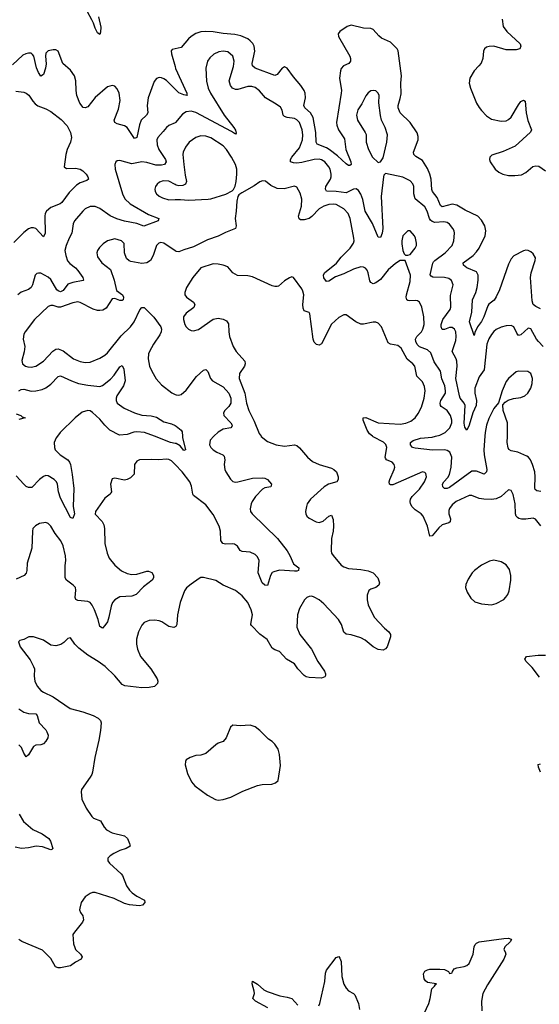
# Model space of a CAD drawing. Header units: inches. Extents: x 1649636 to 1815363, y 506543 to 641975.
# Tile 586 of 656: x 1758738 to 1762959, y 585383 to 593386. Entities that reach past the tile are written whole.
import ezdxf

# ---------------------------------------------------------------- set-up
doc = ezdxf.new("R2010")
doc.units = ezdxf.units.IN
doc.header["$MEASUREMENT"] = 0
for name, color, linetype in [('B7558', 7, 'Continuous'), ('B7559', 7, 'Continuous'), ('B7568', 7, 'Continuous'), ('B7569', 7, 'Continuous')]:
    doc.layers.add(name, color=color, linetype=linetype)

msp = doc.modelspace()

# ---------------------------------------------------------------- linework, layer by layer
at = {"layer": 'B7558', "color": 5}
for points, elevation in [([(1759043.6, 590000), (1759033.7, 589986.3), (1759018.7, 589950), (1759019.5, 589910), (1759027.2, 589890), (1759065.7, 589850), (1759128.7, 589808.7), (1759143.2, 589790), (1759151, 589770), (1759165.2, 589690), (1759177.1, 589577.1), (1759171, 589430), (1759181.7, 589370), (1759170, 589333.2), (1759150, 589340.7), (1759070, 589496.3), (1759052.9, 589550), (1759045, 589610), (1759037.5, 589630), (1759018.7, 589650), (1758970, 589679.3), (1758950, 589682.7), (1758930, 589674.5), (1758898, 589650), (1758835, 589585), (1758810, 589582.6), (1758790, 589592.8), (1758771.3, 589610), (1758710, 589678)], 540), ([(1760000, 589942.9), (1759964, 589950), (1759832.5, 590000)], 540), ([(1760000, 589769.7), (1759970, 589800.9), (1759950, 589810.7), (1759930, 589813.5), (1759868.9, 589808.9), (1759808, 589812), (1759710, 589808.3), (1759690, 589796.9), (1759671.7, 589770), (1759666.6, 589693.4), (1759637.8, 589662.2), (1759611.5, 589648.5), (1759590, 589644.7), (1759510, 589659.3), (1759490, 589654), (1759474.9, 589610), (1759482.4, 589550), (1759479.2, 589540.8), (1759473.4, 589530), (1759430, 589496.2), (1759353, 589390), (1759350, 589367.3), (1759406.5, 589306.5), (1759420.2, 589280.2), (1759426.9, 589250), (1759430.2, 589130), (1759447.2, 589050), (1759465, 589010), (1759510, 588951.5), (1759565.4, 588905.4), (1759610, 588885.2), (1759650, 588877.6), (1759690, 588880.7), (1759770, 588904.9), (1759784.4, 588904.4), (1759812.4, 588892.4), (1759824.9, 588870), (1759824.9, 588850), (1759814, 588830), (1759743.4, 588776.6), (1759684.8, 588715.2), (1759650, 588700.4), (1759550, 588694.8), (1759509.3, 588670.7), (1759492.1, 588647.9), (1759480.4, 588619.6), (1759462.3, 588530), (1759450, 588493.2), (1759430, 588461.2), (1759410, 588441.2), (1759390, 588455.3), (1759375.1, 588510), (1759344.5, 588590), (1759327.5, 588627.5), (1759310, 588649.7), (1759290, 588658.7), (1759210, 588665.1), (1759193.4, 588673.4), (1759187.8, 588690), (1759195.1, 588750), (1759191.1, 588770), (1759171.8, 588790), (1759117, 588830), (1759106, 588850), (1759106.9, 588950), (1759112.1, 588990), (1759108.5, 589028.5), (1759091, 589110), (1759072.4, 589150), (1759024.7, 589210), (1758990, 589269.3), (1758970, 589292), (1758950, 589299.5), (1758898, 589290), (1758866.9, 589273.1), (1758845.5, 589250), (1758840.4, 589230), (1758835.5, 589090), (1758799.7, 588970), (1758797, 588910), (1758791.6, 588888.5), (1758773, 588870), (1758710, 588837.6)], 560), ([(1760000, 588450.8), (1759990, 588446.3), (1759950, 588454), (1759891.4, 588491.4), (1759870, 588499.8), (1759834.7, 588505.3), (1759790, 588504), (1759750, 588487.8), (1759730, 588464.5), (1759702.6, 588410), (1759687.6, 588350), (1759687.8, 588310), (1759694.3, 588270), (1759720.3, 588210), (1759803.7, 588110), (1759854.4, 588030), (1759860.4, 588010), (1759857.1, 587990), (1759832.4, 587967.6), (1759790, 587957.6), (1759730, 587955.9), (1759592.1, 587972.1), (1759570, 587981.5), (1759510, 588052.4), (1759431.1, 588130), (1759375.4, 588170), (1759290, 588221.4), (1759217.8, 588277.8), (1759185.1, 588310), (1759150, 588361.2), (1759130, 588357), (1759095.9, 588324.1), (1759071.4, 588308.6), (1759030, 588297.7), (1758990, 588302), (1758930, 588342.4), (1758850, 588369.5), (1758810.6, 588369.4), (1758770.6, 588349.4), (1758738.8, 588341.2), (1758726.8, 588330), (1758742.4, 588290), (1758822.5, 588182.5), (1758850.3, 588130), (1758856.9, 588110), (1758854, 588050), (1758861.3, 588010), (1758880.3, 587970), (1758910, 587935.3), (1758930, 587920.2), (1759010, 587881.7), (1759147.6, 587787.6), (1759250, 587759.6), (1759334, 587730), (1759374.4, 587710), (1759393.4, 587690), (1759399.5, 587670), (1759393.4, 587610), (1759379.6, 587530), (1759346.9, 587390), (1759329.1, 587270.9), (1759323.7, 587250), (1759311.5, 587228.5), (1759240.7, 587130), (1759236.3, 587110), (1759242, 587050), (1759278.6, 586978.5), (1759323.1, 586910), (1759337.5, 586897.5), (1759393.9, 586873.9), (1759423.2, 586823.2), (1759442.3, 586802.3), (1759490, 586778), (1759590, 586751.8), (1759612.2, 586730), (1759630.5, 586690), (1759634, 586670), (1759604, 586650), (1759550, 586632.3), (1759501.6, 586610), (1759472.7, 586590), (1759454.9, 586570), (1759454.4, 586550), (1759466.7, 586530), (1759563, 586443), (1759572.1, 586430), (1759605.7, 586345.7), (1759630.1, 586310.1), (1759650.2, 586290.2), (1759690, 586262), (1759750.7, 586230), (1759754, 586210), (1759734.8, 586190), (1759710, 586184), (1759630, 586192.3), (1759590, 586203.5), (1759504.6, 586244.6), (1759350, 586291.1), (1759330, 586291.2), (1759310, 586285.1), (1759270, 586258), (1759236.3, 586210), (1759225.4, 586165.4), (1759224.7, 586150), (1759231.3, 586130), (1759250, 586102), (1759255.5, 586070), (1759247.7, 586050), (1759181.6, 585970), (1759170.4, 585949.6), (1759174.9, 585874.9), (1759184.4, 585844.4), (1759190.6, 585830), (1759231.7, 585791.7), (1759244.4, 585770), (1759235.8, 585750), (1759190, 585726.6), (1759150, 585697), (1759070, 585679.1), (1759050, 585679.8), (1759029.3, 585689.3), (1758990, 585755.1), (1758923.3, 585823.3), (1758754, 585894), (1758731.3, 585910)], 580), ([(1758730, 587784.2), (1758770, 587757.4), (1758810, 587747.4), (1758870, 587743.7), (1758880.3, 587730), (1758895.6, 587670), (1758950, 587614.5), (1758958.7, 587598.7), (1758968.7, 587570), (1758966.6, 587550), (1758950, 587521.7), (1758930, 587501.8), (1758910, 587492.9), (1758870, 587489.8), (1758850, 587478.3), (1758810, 587412), (1758790, 587396), (1758770, 587425.2), (1758753.5, 587470), (1758730, 587493.2)], 560), ([(1758732.8, 586930), (1758769.4, 586869.4), (1758844.6, 586804.6), (1758920.5, 586770), (1758974.8, 586730), (1758987.7, 586710), (1759006, 586650), (1758999.1, 586640.9), (1758990, 586639.3), (1758923.2, 586663.2), (1758871.2, 586668.8), (1758810, 586656.4), (1758751, 586651), (1758700.9, 586660.9)], 560)]:
    msp.add_lwpolyline(points, dxfattribs=dict(at, elevation=elevation))
at = {"layer": 'B7559', "color": 5}
for points, elevation in [([(1759378, 593410), (1759395.8, 593324.2), (1759395.1, 593284.9), (1759390, 593267), (1759370, 593279.6), (1759350, 593317), (1759337.6, 593357.6), (1759324.2, 593384.2), (1759289.9, 593450)], 480), ([(1760000, 592821.5), (1759930, 592890.8), (1759910, 592905.3), (1759890, 592914.5), (1759870, 592916), (1759850, 592907.8), (1759830, 592883.7), (1759781.2, 592750), (1759772.8, 592690), (1759778, 592630), (1759767.8, 592610), (1759724.5, 592570), (1759710, 592532.3), (1759690, 592429.3), (1759670, 592420.7), (1759609.8, 592510), (1759590, 592523.7), (1759530, 592540.3), (1759510.8, 592550.8), (1759505.3, 592570), (1759541.1, 592658.9), (1759554.5, 592730), (1759546.3, 592790), (1759530, 592825.1), (1759510, 592845.7), (1759490, 592852.1), (1759450, 592839.2), (1759350, 592754), (1759290, 592678), (1759270, 592669.8), (1759253.4, 592673.4), (1759227.5, 592707.5), (1759202.8, 592770), (1759196.5, 592810), (1759193.6, 592890), (1759182, 592930), (1759150, 592976.4), (1759086.9, 593030), (1759049.7, 593129.7), (1759030, 593140.7), (1759010, 593142.4), (1758970, 593132.6), (1758950, 593114.5), (1758947, 593090), (1758951.4, 593028.6), (1758947.7, 592992.3), (1758930, 592942), (1758910, 592928), (1758890, 592957.2), (1758874.8, 592994.8), (1758851.3, 593090), (1758842.2, 593102.2), (1758830, 593112.9), (1758810, 593114.8), (1758787.7, 593110), (1758762.3, 593097.7), (1758680, 593020)], 520), ([(1760000, 593148.9), (1759976.8, 593143.2), (1759967.7, 593132.3), (1759970.4, 593109.6), (1760000, 593005)], 520), ([(1758705.8, 592805.8), (1758770, 592797.4), (1758790.2, 592790.2), (1758811.4, 592771.4), (1758843.1, 592723.1), (1758862.6, 592702.6), (1758885.8, 592685.8), (1758950, 592662), (1758990, 592641.3), (1759073.7, 592573.7), (1759122.3, 592522.3), (1759151.3, 592470), (1759158, 592430), (1759150.2, 592390), (1759123.7, 592330), (1759112.2, 592290), (1759098, 592190), (1759118, 592178), (1759190, 592179.1), (1759230.2, 592170.2), (1759250, 592158), (1759276.5, 592130), (1759290.3, 592110), (1759297.1, 592090), (1759282, 592078), (1759230, 592059.8), (1759198.4, 592041.6), (1759139.7, 591980.3), (1759080, 591900), (1759066, 591890), (1758990, 591859.8), (1758956.5, 591830), (1758945, 591810), (1758941.1, 591790), (1758944.4, 591650), (1758930, 591621.2), (1758870, 591688.4), (1758850, 591695.6), (1758830, 591694.2), (1758810, 591686), (1758770, 591656.8), (1758690, 591575.8)], 520), ([(1760000, 592548.7), (1759950, 592527.4), (1759930, 592511.1), (1759903.8, 592476.2), (1759859, 592430), (1759851.5, 592410), (1759853.6, 592370), (1759869.2, 592330), (1759922.2, 592250), (1759927.2, 592230), (1759915.3, 592210), (1759890, 592203.8), (1759843.4, 592203.4), (1759770, 592225.7), (1759730, 592231.3), (1759650, 592213.6), (1759550, 592241.6), (1759530, 592238), (1759518.8, 592230), (1759510.4, 592209.6), (1759512, 592170), (1759572.4, 591970), (1759591.4, 591930), (1759634.6, 591890), (1759783.2, 591803.2), (1759867.3, 591770), (1759864, 591750), (1759747.4, 591707.4), (1759688.6, 591728.6), (1759588.1, 591748.1), (1759527.1, 591767.1), (1759472.9, 591792.9), (1759390, 591850.9), (1759350, 591868.4), (1759310, 591868.2), (1759270, 591848.3), (1759249.4, 591830.6), (1759183.6, 591750), (1759173.4, 591726.6), (1759160.7, 591650), (1759138.6, 591610), (1759114, 591550), (1759105.4, 591510), (1759112, 591470), (1759126.9, 591426.9), (1759144.8, 591404.8), (1759190, 591370.2), (1759210, 591348), (1759251.4, 591290), (1759257.1, 591270), (1759253.6, 591266.4), (1759170, 591251.2), (1759130, 591236.2), (1759090, 591186.2), (1759070, 591174.5), (1759050, 591181.6), (1759040.6, 591190), (1758990, 591275.4), (1758970, 591294.8), (1758910, 591326), (1758890, 591327), (1758878, 591322), (1758863, 591310), (1758842.3, 591230), (1758831.7, 591208.3), (1758810, 591193.7), (1758750, 591171.1), (1758723.7, 591150)], 540), ([(1760000, 592046.4), (1759950, 592072.4), (1759904.1, 592075.9), (1759874.2, 592065.8), (1759853.7, 592050), (1759840.3, 592030), (1759835.6, 592010), (1759839.6, 591990), (1759850, 591970.5), (1759870, 591951.8), (1759898, 591938), (1759950, 591923.2), (1760000, 591923.7)], 560), ([(1760000, 591508.5), (1759910, 591570.9), (1759884.1, 591575.9), (1759869.3, 591570.7), (1759849.4, 591550.6), (1759821.3, 591470), (1759799.6, 591430), (1759770, 591410.8), (1759730, 591404.8), (1759640.5, 591420.5), (1759626.1, 591426.1), (1759605.2, 591445.2), (1759588, 591490), (1759587.2, 591567.2), (1759565.2, 591590), (1759510, 591604), (1759451.4, 591588.6), (1759416.3, 591563.7), (1759384.8, 591535.2), (1759370.5, 591510), (1759363.8, 591490), (1759370, 591458), (1759403.8, 591410), (1759476.5, 591356.5), (1759504.7, 591270), (1759525.5, 591185.5), (1759573, 591150), (1759582, 591130), (1759578.8, 591110), (1759570, 591104.5), (1759550, 591102.9), (1759510, 591120.9), (1759490, 591118), (1759439, 591041), (1759413.9, 591026.1), (1759390, 591022), (1759370, 591023.5), (1759334.7, 591034.7), (1759230, 591088.7), (1759210, 591092.7), (1759170, 591086.2), (1759070, 591049.8), (1759050, 591050.7), (1759010, 591063.9), (1758990, 591063.9), (1758970, 591056), (1758856.9, 590950), (1758782, 590850), (1758772.2, 590830), (1758766, 590790), (1758778.4, 590730), (1758773.8, 590686.2), (1758755.3, 590615.3), (1758761, 590590), (1758786, 590570), (1758805.1, 590565.1), (1758830, 590563.1), (1758870, 590570.4), (1758930, 590610.4), (1759007.2, 590692.8), (1759030, 590708.3), (1759050, 590711.6), (1759090, 590694.5), (1759174.4, 590630), (1759230, 590607.2), (1759270, 590600.2), (1759310, 590603.6), (1759390, 590634.6), (1759430, 590659.6), (1759450, 590678.3), (1759563, 590817), (1759637.4, 590890), (1759666.6, 590930), (1759712.9, 591027.1), (1759730, 591047.3), (1759750, 591046.8), (1759828.5, 590968.5), (1759883.2, 590890), (1759889.2, 590870), (1759888, 590850), (1759876.1, 590823.9), (1759824.6, 590750), (1759792.9, 590690), (1759785.3, 590670), (1759781.5, 590630), (1759791.6, 590570), (1759810, 590530.5), (1759847.2, 590467.2), (1759890, 590419.5), (1759972.4, 590352.4), (1760000, 590341.1)], 560), ([(1758731.5, 590368.5), (1758750, 590381.8), (1758770, 590382.3), (1758831.8, 590368.2), (1758869.8, 590370.2), (1758919.7, 590380.3), (1758950, 590394.2), (1758990, 590423.9), (1759050, 590487.4), (1759070, 590491.5), (1759159.5, 590450), (1759214.9, 590430), (1759290, 590415.6), (1759390, 590405.8), (1759410, 590412.7), (1759475.7, 590464.3), (1759503.9, 590496.1), (1759550, 590563.8), (1759570, 590576.3), (1759584.6, 590544.6), (1759594.3, 590450), (1759581.3, 590410), (1759526.2, 590330), (1759520.3, 590310), (1759520.9, 590290), (1759530.3, 590270), (1759587.2, 590230), (1759670.5, 590190), (1759730, 590172), (1759807, 590167), (1759850, 590156.5), (1759910, 590118), (1759970, 590102.4), (1760000, 590088.4)], 540), ([(1759832.5, 590000), (1759751, 590031), (1759690, 590037.4), (1759666.2, 590033.8), (1759610, 590014.4), (1759548.6, 590008.6), (1759470, 590050.9), (1759430, 590089.8), (1759390, 590138.7), (1759330, 590194.4), (1759310, 590206.2), (1759290, 590209.8), (1759244.6, 590195.4), (1759188.9, 590150), (1759065.3, 590030), (1759043.6, 590000)], 540), ([(1758710, 590183.8), (1758746.8, 590170), (1758758, 590158), (1758782, 590150), (1758730, 590137.2)], 520)]:
    msp.add_lwpolyline(points, dxfattribs=dict(at, elevation=elevation))
at = {"layer": 'B7568', "color": 5}
for points, elevation in [([(1760698.5, 590000), (1760699.1, 589999.1), (1760750, 589958.9), (1760821, 589930), (1760890, 589920.9), (1760970, 589930.3), (1760990, 589924.2), (1761010, 589907.2), (1761075.8, 589830), (1761116.1, 589796.1), (1761170, 589770.2), (1761270, 589742.2), (1761290.9, 589730.9), (1761310.3, 589710), (1761325.7, 589670), (1761324.9, 589650), (1761313.4, 589630), (1761247.3, 589610), (1761210.5, 589590), (1761099.1, 589490), (1761074, 589450), (1761067.3, 589430), (1761060.7, 589390), (1761062.8, 589370), (1761070.7, 589350.7), (1761090, 589336), (1761145.5, 589305.5), (1761170, 589300.5), (1761204, 589310), (1761250, 589351.3), (1761270, 589358), (1761283.8, 589323.8), (1761287.4, 589270), (1761284.6, 589230), (1761272, 589170), (1761267.6, 589070), (1761272.2, 589050), (1761284.4, 589030), (1761350, 588952.2), (1761370, 588939.5), (1761410, 588925.2), (1761510, 588918), (1761570, 588907.9), (1761610.2, 588890.2), (1761646.7, 588850), (1761660.5, 588810), (1761656.3, 588790), (1761631.3, 588770), (1761590, 588757), (1761574.4, 588745.6), (1761560.4, 588710), (1761559.5, 588670), (1761570, 588631), (1761618.4, 588530), (1761701.2, 588441.2), (1761738, 588410), (1761750.4, 588390), (1761750.4, 588369.7), (1761722, 588290), (1761710, 588273.2), (1761690, 588262.7), (1761650, 588266.3), (1761609.5, 588290), (1761543.5, 588343.5), (1761510, 588362), (1761430, 588387.1), (1761390, 588391.3), (1761370, 588409.4), (1761351.1, 588470), (1761328.2, 588510), (1761210, 588639.6), (1761172, 588670), (1761130, 588691.3), (1761110, 588699.7), (1761090, 588698), (1761070, 588689.6), (1761052.4, 588670), (1761010, 588599.3), (1760995.8, 588550), (1760990.2, 588449.8), (1761012.5, 588390), (1761108.1, 588270), (1761159.2, 588170), (1761215, 588090), (1761223.2, 588070), (1761223, 588057), (1761215.7, 588044.3), (1761190, 588035), (1761090, 588039.2), (1761065.2, 588045.2), (1761050, 588055.1), (1760998.4, 588110), (1760970, 588151.8), (1760904.7, 588190), (1760849.8, 588249.8), (1760810, 588265.4), (1760790, 588278.7), (1760747.9, 588348), (1760690, 588391.1), (1760621.8, 588461.8), (1760616.9, 588470), (1760617.2, 588490), (1760627.8, 588550), (1760618.7, 588590), (1760590, 588649.6), (1760544.5, 588704.5), (1760490, 588746.9), (1760390, 588791.1), (1760330, 588828.2), (1760230, 588852.8), (1760210, 588851.5), (1760195.8, 588844.2), (1760130, 588798.7), (1760092.1, 588767.9), (1760075.4, 588744.6), (1760040.7, 588650), (1760020.7, 588550), (1760014.4, 588470), (1760006.4, 588453.6), (1760000, 588450.8)], 580), ([(1760059.4, 590000), (1760060.3, 589990), (1760084.7, 589890), (1760070, 589885.1), (1760041.6, 589921.6), (1760010, 589940.9), (1760000, 589942.9)], 540), ([(1760315.2, 590000), (1760284.9, 589970), (1760279.5, 589930), (1760290.4, 589910), (1760310.5, 589890), (1760339.1, 589870), (1760388.4, 589848.4), (1760397.6, 589837.6), (1760404.2, 589810), (1760399.7, 589770), (1760403.9, 589730), (1760411.7, 589710), (1760450, 589650.5), (1760470, 589633.4), (1760490, 589628.2), (1760510, 589629.2), (1760630, 589658.6), (1760710, 589663.2), (1760730, 589660.3), (1760750, 589650.3), (1760784, 589610), (1760778, 589590), (1760730, 589580.4), (1760709.4, 589570.6), (1760653.4, 589510), (1760625.8, 589470), (1760618.5, 589450), (1760610.3, 589410), (1760612.2, 589390), (1760626.4, 589370), (1760831.7, 589170), (1760910, 589068.4), (1760932.6, 589030), (1760962.6, 588962.6), (1761004.9, 588930), (1761002.8, 588910), (1760990, 588904.2), (1760970, 588904.2), (1760848, 588912), (1760801.1, 588898.9), (1760790, 588893.2), (1760776.3, 588870), (1760750, 588788), (1760730, 588789), (1760707.8, 588810), (1760674.7, 588890), (1760683.1, 588990), (1760670, 589020.7), (1760650, 589039.6), (1760610, 589058.7), (1760544, 589064), (1760530, 589072.3), (1760506.2, 589106.2), (1760482.6, 589122.6), (1760466.6, 589126.6), (1760410, 589124), (1760387.3, 589130), (1760373.1, 589153.1), (1760368.4, 589230), (1760359.6, 589270), (1760310, 589365), (1760250, 589441.8), (1760150, 589518.4), (1760143.1, 589530), (1760134.3, 589594.3), (1760120.4, 589630), (1760057.6, 589710), (1760000, 589769.7)], 560), ([(1762971.6, 589271.6), (1762927.6, 589327.6), (1762910, 589333.5), (1762850, 589325.5), (1762814.4, 589325.6), (1762792.2, 589332.2), (1762781.3, 589341.3), (1762771.4, 589351.4), (1762764.5, 589370), (1762762.5, 589450), (1762746.2, 589526.2), (1762730, 589559.3), (1762710, 589566), (1762650.4, 589510), (1762607.6, 589492.4), (1762570, 589486), (1762508.1, 589488.1), (1762470, 589494.5), (1762410, 589518.5), (1762390, 589518), (1762284.9, 589470), (1762250, 589442), (1762230, 589413.6), (1762223.9, 589396.1), (1762223.5, 589370), (1762236.9, 589330), (1762235.4, 589304.6), (1762224.3, 589295.7), (1762170, 589279.4), (1762143.6, 589256.4), (1762090, 589191.1), (1762070, 589187.6), (1762049.8, 589270), (1762016.5, 589350), (1761999.3, 589370), (1761950, 589402.5), (1761926.3, 589426.3), (1761912.8, 589450), (1761909.2, 589470), (1761914, 589490), (1761926.8, 589510), (1761987.1, 589570), (1762026.6, 589630), (1762042, 589670), (1762037.1, 589697.1), (1762030, 589706), (1762010, 589711.6), (1761770, 589606.6), (1761750, 589605.4), (1761742, 589610), (1761738.5, 589630), (1761744.5, 589650), (1761780.8, 589730), (1761784.2, 589750), (1761780.4, 589770), (1761765.1, 589790), (1761718, 589810), (1761710, 589821.2), (1761707.4, 589830), (1761719.8, 589910), (1761712.3, 589932.3), (1761693.1, 589953.1), (1761610, 589995.7), (1761604.6, 590000)], 580), ([(1762517.7, 590000), (1762508.6, 589890), (1762510.9, 589850), (1762531.8, 589730), (1762529.1, 589710), (1762510, 589692), (1762450, 589715.6), (1762410, 589716.5), (1762230, 589584.7), (1762210, 589575), (1762190, 589576.5), (1762174.2, 589590), (1762173.7, 589610), (1762184.7, 589630), (1762215, 589665), (1762228.3, 589690), (1762243.4, 589750), (1762248, 589830), (1762231.9, 589870), (1762210, 589885.3), (1762190, 589890.5), (1762092.1, 589887.9), (1761950, 589902.8), (1761928.9, 589908.9), (1761920, 589920), (1761914, 589930), (1761913, 589950), (1761934.3, 589965.7), (1761994.1, 589985.9), (1762090, 589993), (1762115.4, 590000)], 560), ([(1762972.4, 589552.4), (1762938, 589558), (1762926.5, 589566.5), (1762922.5, 589582.5), (1762926.2, 589670), (1762921.7, 589710), (1762905.3, 589770), (1762888.6, 589810), (1762871.1, 589830), (1762857.8, 589837.8), (1762783.6, 589870), (1762730, 589881.5), (1762712.5, 589892.5), (1762705.4, 589905.4), (1762699.4, 589950), (1762699.8, 590000)], 560), ([(1762962.1, 588042.1), (1762901.4, 588121.4), (1762851.6, 588170), (1762842.9, 588190), (1762855.3, 588210), (1762950, 588221.2), (1763010, 588220.2)], 580), ([(1762969.9, 587269.9), (1762951.5, 587310), (1762950, 587333.4), (1762970, 587337.4)], 580), ([(1762025.1, 585310), (1762060.9, 585390), (1762072.9, 585430), (1762086.4, 585510), (1762107.6, 585530), (1762114.9, 585545.1), (1762124, 585550), (1762050, 585561.5), (1762034.5, 585574.5), (1762024.3, 585590), (1762020.2, 585610), (1762019.6, 585630), (1762028, 585652), (1762050, 585664.7), (1762070, 585667.9), (1762151.3, 585670), (1762190, 585665.2), (1762220.2, 585650), (1762230, 585634), (1762243.6, 585636.4), (1762250, 585639.1), (1762252.7, 585650), (1762268.8, 585671.2), (1762290, 585680.3), (1762350.1, 585690.1), (1762370, 585697.6), (1762390, 585714.5), (1762422.4, 585790), (1762429.1, 585850), (1762438.6, 585870), (1762450, 585881.1), (1762470, 585890.9), (1762670, 585917.9), (1762710, 585919.7), (1762730, 585912.7), (1762732.9, 585910), (1762722, 585890), (1762678.4, 585850), (1762670.5, 585830), (1762683, 585810), (1762686.7, 585790), (1762672.4, 585750), (1762538.1, 585541.9), (1762501.3, 585470), (1762488.9, 585410), (1762491.5, 585330)], 580), ([(1761167.3, 585370), (1761176.4, 585390), (1761217.4, 585570), (1761223.3, 585636.7), (1761230, 585660.7), (1761310, 585762.8), (1761330, 585770.8), (1761339.3, 585759.3), (1761350, 585732), (1761355, 585610), (1761370, 585548), (1761390, 585514.4), (1761410, 585492.2), (1761450, 585472.2), (1761460.8, 585460.8), (1761489.4, 585390), (1761498.2, 585341.8)], 580), ([(1760754.4, 585354.4), (1760654.5, 585410), (1760631.6, 585430), (1760644.7, 585470), (1760643.9, 585490), (1760626, 585550), (1760630, 585570.8), (1760670, 585546.4), (1760721.6, 585501.6), (1760747.1, 585487.1), (1760850, 585453.4), (1760910, 585442.8), (1760947.7, 585430), (1760997.8, 585377.8)], 580)]:
    msp.add_lwpolyline(points, dxfattribs=dict(at, elevation=elevation))
at = {"layer": 'B7568', "color": 5, "elevation": 620}
for points in [[(1762590, 588994), (1762555.6, 588984.4), (1762490, 588953), (1762433.7, 588910), (1762414.9, 588890), (1762381.3, 588838.7), (1762363.4, 588796.6), (1762359.5, 588770), (1762373.5, 588733.5), (1762404, 588684), (1762434.9, 588654.9), (1762490, 588637.6), (1762569.6, 588630.4), (1762610, 588640.5), (1762670, 588674.9), (1762688.4, 588691.5), (1762704.6, 588715.4), (1762714.9, 588745.1), (1762728.7, 588830), (1762727.7, 588870), (1762716.5, 588916.5), (1762690, 588954.3), (1762650, 588979.7)], [(1760470, 587652.4), (1760450, 587636.8), (1760415.3, 587550), (1760390, 587518.8), (1760350, 587504.8), (1760330, 587492), (1760250, 587422.7), (1760210, 587408.5), (1760170, 587406.3), (1760122.8, 587390), (1760090.6, 587370), (1760083.9, 587356.1), (1760082.4, 587330), (1760100.3, 587260.2), (1760132.8, 587192.8), (1760159.9, 587159.9), (1760263.6, 587083.6), (1760327.3, 587047.3), (1760350, 587041.8), (1760390, 587048.2), (1760452.7, 587067.3), (1760550, 587114.7), (1760670, 587160.9), (1760708, 587170), (1760786.2, 587173.8), (1760815.3, 587184.7), (1760836.6, 587203.4), (1760855.3, 587324.7), (1760847.2, 587412.8), (1760836.7, 587456.7), (1760810, 587499.1), (1760790, 587518.3), (1760757.8, 587537.8), (1760690, 587609.6), (1760650, 587639.6), (1760610, 587651.6), (1760530, 587647.8)]]:
    msp.add_lwpolyline(points, close=True, dxfattribs=at)
at = {"layer": 'B7569', "color": 5}
for points, elevation in [([(1762970, 591037.3), (1762930, 591054.6), (1762909.1, 591070), (1762900.8, 591100.8), (1762886.8, 591290), (1762892.5, 591330), (1762926.6, 591430), (1762927.4, 591450), (1762910, 591482), (1762890, 591500.4), (1762870, 591511.1), (1762850, 591512.8), (1762830, 591506.9), (1762752.3, 591467.7), (1762730, 591442), (1762710, 591399.5), (1762635.8, 591190), (1762610, 591132.8), (1762592.5, 591107.5), (1762550, 591074), (1762540.6, 591059.4), (1762509.6, 590970), (1762490, 590933.5), (1762457.7, 590890), (1762436.4, 590843.6), (1762430, 590819), (1762392, 590930), (1762411.5, 591008.5), (1762416.8, 591110), (1762444.7, 591170), (1762455, 591210), (1762462.6, 591270), (1762461.7, 591310), (1762450, 591336.8), (1762371.3, 591370), (1762342.6, 591390), (1762341.1, 591410), (1762422, 591470), (1762450, 591498.5), (1762470, 591528.9), (1762520.7, 591630), (1762524, 591670), (1762516.5, 591710), (1762490, 591757.7), (1762459.7, 591790), (1762358.2, 591838.2), (1762290, 591878.9), (1762250, 591886.5), (1762170, 591864.5), (1762156.7, 591876.7), (1762130, 591941.6), (1762091.8, 591990), (1762085.7, 592005.7), (1762080.1, 592090), (1762070, 592130.8), (1762050, 592175.8), (1762010, 592241.5), (1761955.4, 592275.4), (1761940.4, 592290), (1761936.5, 592310), (1761975.8, 592410), (1761976.3, 592436.3), (1761967.3, 592467.3), (1761910, 592551.1), (1761828.9, 592628.9), (1761812.7, 592670), (1761812.2, 592690), (1761830, 592744.9), (1761836.1, 592783.9), (1761833.9, 592870), (1761839.2, 592930), (1761812.7, 593132.7), (1761803.5, 593150), (1761750, 593203.9), (1761677, 593237), (1761655.1, 593255.1), (1761610, 593306.3), (1761590, 593315.1), (1761530, 593316.2), (1761430, 593341.2), (1761398.4, 593330), (1761338.8, 593290), (1761324.9, 593270), (1761327.7, 593250), (1761419.7, 593090), (1761425, 593070), (1761424, 593050), (1761412.2, 593030), (1761367.6, 593010), (1761349.6, 592990.4), (1761343.2, 592970), (1761337.2, 592910), (1761351, 592811), (1761350.2, 592790), (1761312.9, 592550), (1761314.6, 592530), (1761328.4, 592490), (1761377.1, 592417.1), (1761386.3, 592330), (1761426.7, 592230), (1761430, 592208.7), (1761418.9, 592201.1), (1761410, 592200.5), (1761390, 592214), (1761319.9, 592279.9), (1761251.6, 592331.6), (1761230, 592344.3), (1761153.9, 592373.9), (1761146.5, 592390), (1761143.5, 592470), (1761121.1, 592590), (1761100.6, 592630), (1761055, 592670), (1761047.4, 592690), (1761061, 592750), (1761056.3, 592790), (1761049.1, 592810), (1761022.9, 592850), (1760961.4, 592921.4), (1760910, 592993), (1760890, 593003.6), (1760881.2, 592998.8), (1760870, 592991.8), (1760830, 592939.7), (1760810, 592932), (1760650, 592992), (1760629.9, 593009.9), (1760625.8, 593030), (1760648.3, 593130), (1760642.9, 593170), (1760631.8, 593191.8), (1760610, 593215.3), (1760589.9, 593229.9), (1760535.2, 593255.2), (1760486.3, 593266.3), (1760390, 593274.9), (1760310, 593287.9), (1760250, 593290.5), (1760210, 593286.8), (1760170, 593274), (1760130.1, 593249.9), (1760107.9, 593230), (1760050, 593161.1), (1760000, 593148.9)], 520), ([(1762657.3, 593390), (1762665.3, 593330), (1762694.6, 593290), (1762803.7, 593190), (1762810.4, 593170), (1762800.5, 593150), (1762770, 593142), (1762690, 593140.6), (1762590, 593169.8), (1762551.2, 593168.8), (1762530, 593162), (1762514.4, 593150), (1762504.9, 593130), (1762499.1, 593070), (1762486.2, 593033.8), (1762468.9, 593010), (1762428.8, 592970), (1762395.3, 592910), (1762389.1, 592870), (1762398.9, 592830), (1762450, 592708.5), (1762470, 592672), (1762490, 592647.2), (1762530, 592605.7), (1762570, 592576.5), (1762650, 592560.3), (1762690, 592564.9), (1762710, 592574.4), (1762730, 592592.7), (1762790, 592694.9), (1762810, 592720.5), (1762830, 592733.4), (1762844, 592724), (1762852.2, 592630), (1762867, 592567), (1762894.6, 592490), (1762889, 592471), (1762762.6, 592357.4), (1762665.8, 592314.2), (1762574.7, 592285.3), (1762556.3, 592270), (1762554.4, 592250), (1762559.5, 592230), (1762600.2, 592170), (1762630, 592146.7), (1762662.4, 592130), (1762710, 592118.8), (1762761, 592119), (1762813.5, 592126.5), (1762850, 592144.9), (1762905.7, 592194.3), (1762930, 592199.6), (1762954.5, 592194.5), (1763010, 592158.4)], 520), ([(1762991.1, 590730), (1762952.6, 590770), (1762936.9, 590790), (1762890, 590873), (1762870, 590879.1), (1762810, 590824), (1762790, 590819.6), (1762777, 590837), (1762751, 590891), (1762730, 590899.6), (1762690, 590896.9), (1762650, 590887.8), (1762610, 590866.9), (1762590, 590851.1), (1762570, 590827.8), (1762550, 590793), (1762534.2, 590750), (1762510, 590539.3), (1762470, 590482.3), (1762436.8, 590390), (1762435.4, 590350), (1762448.4, 590290), (1762445.4, 590250), (1762419.5, 590190), (1762390, 590089.6), (1762370, 590048.7), (1762355.1, 590075.1), (1762350, 590108), (1762356.5, 590250), (1762349.8, 590270), (1762316.5, 590310), (1762309.9, 590330), (1762281.3, 590470), (1762290.9, 590569.1), (1762288.2, 590610), (1762282.8, 590630), (1762250.7, 590690), (1762281.4, 590778.6), (1762285, 590810), (1762279.8, 590850), (1762270, 590871), (1762250, 590885.6), (1762230, 590885.5), (1762190, 590868.7), (1762170, 590868.3), (1762161.6, 590890), (1762161.1, 590910), (1762174.4, 590950), (1762236, 591030), (1762240.4, 591050), (1762236.4, 591143.6), (1762260.5, 591230), (1762245.7, 591265.7), (1762223, 591283), (1762190, 591290.8), (1762093.5, 591293.5), (1762080.5, 591300.5), (1762073.7, 591313.7), (1762093.2, 591406.8), (1762100.7, 591419.3), (1762109.9, 591430.1), (1762195.1, 591490), (1762250, 591550.5), (1762263.5, 591590), (1762271.1, 591650), (1762267.1, 591670), (1762256.4, 591690), (1762230, 591724.7), (1762210, 591738.7), (1762183.5, 591743.5), (1762110, 591738.5), (1762090, 591744.7), (1762076, 591756), (1762066.2, 591770), (1762048.4, 591830), (1762030, 591866.2), (1761951.3, 591931.3), (1761938.5, 591970), (1761939.3, 592030), (1761931.4, 592051.4), (1761910, 592077.4), (1761850, 592106.9), (1761710, 592135.1), (1761697.1, 592122.9), (1761692.2, 592107.8), (1761673.5, 591950), (1761689.1, 591690), (1761682, 591650), (1761670, 591615.1), (1761650, 591619.3), (1761603.4, 591730), (1761543.4, 591830), (1761525.3, 591925.3), (1761508.6, 591968.6), (1761490, 591999.1), (1761470, 592010.9), (1761450, 592009.8), (1761390, 591978.4), (1761310, 591989.4), (1761231.6, 591991.6), (1761221.1, 592010), (1761225.4, 592030), (1761263.5, 592090), (1761268.9, 592110), (1761268.1, 592130), (1761259.8, 592170), (1761250.5, 592190.5), (1761217.2, 592230), (1761190, 592247.4), (1761170, 592251.8), (1761130, 592250.4), (1761030, 592224.9), (1760990, 592219.6), (1760961.6, 592221.6), (1760938.7, 592230), (1760938.5, 592250), (1760947.8, 592270), (1761010, 592343.5), (1761034.5, 592410), (1761038.2, 592450), (1761033.4, 592490), (1761010, 592549.8), (1760990, 592571.4), (1760970, 592582.4), (1760909.9, 592589.9), (1760890, 592598), (1760878, 592610), (1760869.7, 592650), (1760855.9, 592675.9), (1760820.8, 592700.8), (1760733.5, 592750), (1760686.6, 592806.6), (1760650, 592834.8), (1760624.4, 592844.4), (1760590, 592843.7), (1760510, 592817.6), (1760490, 592818.5), (1760465.6, 592830), (1760449.7, 592850), (1760440.4, 592890), (1760475.5, 593004.5), (1760481.2, 593050), (1760468.4, 593090), (1760430, 593123.9), (1760390, 593131.7), (1760355.6, 593124.4), (1760313.8, 593106.2), (1760282.5, 593077.5), (1760264.4, 593050), (1760248.8, 592991.2), (1760254.4, 592885.6), (1760268.1, 592830), (1760287.9, 592790), (1760399, 592610), (1760476.3, 592510), (1760490, 592487.3), (1760496.9, 592463.1), (1760490, 592457), (1760458.5, 592478.5), (1760170, 592631.4), (1760130, 592641.5), (1760090, 592636.5), (1760060.6, 592619.4), (1760003.1, 592550), (1760000, 592548.7)], 540), ([(1760000, 593005), (1760004.2, 592990), (1760096, 592790), (1760094.4, 592774.4), (1760098, 592770), (1760070, 592774.8), (1760030, 592791.7), (1760000, 592821.5)], 520), ([(1760000, 591923.7), (1760044.2, 591924.2), (1760110, 591918.7), (1760270, 591927.7), (1760290, 591930.3), (1760411.4, 591968.6), (1760464.8, 591995.2), (1760474.8, 592005.2), (1760487.6, 592032.4), (1760496.3, 592070), (1760503.1, 592130), (1760501.5, 592170), (1760490.9, 592210), (1760459.7, 592270), (1760418, 592330), (1760390, 592359.8), (1760290, 592426), (1760250, 592440.3), (1760210, 592443.5), (1760170, 592429.8), (1760115.6, 592390), (1760083.6, 592350), (1760066, 592310), (1760063.2, 592290), (1760071.1, 592208.9), (1760081.4, 592121.4), (1760092.2, 592070), (1760084, 592050), (1760062.8, 592037.2), (1760030, 592035.8), (1760010, 592041.1), (1760000, 592046.4)], 560), ([(1762115.4, 590000), (1762150, 590009.6), (1762193.5, 590030), (1762232.7, 590070), (1762249.1, 590110), (1762249.1, 590130), (1762238.3, 590170), (1762210, 590208.9), (1762162.7, 590242.7), (1762156.8, 590250), (1762152.9, 590270), (1762159.5, 590290), (1762195.9, 590350), (1762198, 590370), (1762191.7, 590410), (1762167.7, 590467.7), (1762156.8, 590530), (1762105, 590605), (1762078.3, 590678.3), (1762050, 590702.9), (1761987.2, 590727.2), (1761966.5, 590746.5), (1761955.3, 590770), (1761953.7, 590790), (1761963.2, 590810), (1762002, 590850), (1762013.3, 590870), (1762022.7, 590910), (1762020.9, 590970), (1762005.3, 591050), (1761984.7, 591090), (1761970, 591100.4), (1761950, 591105), (1761902.4, 591102.4), (1761890, 591104), (1761883.5, 591110), (1761878.2, 591130), (1761879, 591150), (1761910, 591258.8), (1761913.1, 591310), (1761870, 591428), (1761830, 591429.2), (1761790, 591404.5), (1761730, 591353), (1761670, 591275.1), (1761630, 591246.6), (1761610, 591238.7), (1761590, 591249.6), (1761583.3, 591263.3), (1761568.8, 591330), (1761560.4, 591350), (1761547.1, 591367.1), (1761530, 591375.1), (1761510, 591376.2), (1761450, 591357.3), (1761370, 591319.5), (1761303.7, 591296.3), (1761250, 591259.7), (1761230, 591257), (1761210, 591287.3), (1761205.1, 591310), (1761215.1, 591330), (1761312.1, 591407.9), (1761350, 591455.5), (1761422.4, 591530), (1761451, 591570), (1761454.7, 591590), (1761452.2, 591610), (1761422.5, 591770), (1761406.6, 591810), (1761372.4, 591850), (1761310, 591882.9), (1761290, 591887.7), (1761250, 591883.8), (1761210, 591869.9), (1761170, 591847.7), (1761110, 591786), (1761090, 591771.6), (1761050, 591759.3), (1761018.6, 591758.6), (1761007.3, 591767.3), (1761002.4, 591790), (1761027.3, 591870), (1761030, 591928), (1761016.4, 591976.4), (1760990, 592024), (1760970, 592032.3), (1760887.3, 592012.7), (1760830, 592013.8), (1760778.4, 592038.4), (1760734.7, 592074.7), (1760710, 592075.6), (1760690, 592069.6), (1760643, 592037), (1760541.6, 591978.4), (1760518, 591962), (1760510.5, 591949.5), (1760500.5, 591910), (1760497, 591830), (1760488.5, 591770), (1760495.8, 591710), (1760491.7, 591688.3), (1760410, 591657.7), (1760350, 591626.2), (1760262.7, 591597.3), (1760150, 591540.3), (1760070, 591516.8), (1760030, 591499.1), (1760010, 591501.5), (1760000, 591508.5)], 560), ([(1761604.6, 590000), (1761579.9, 590019.9), (1761561.6, 590050), (1761527.6, 590130), (1761528.8, 590151.2), (1761550, 590153.4), (1761650, 590110.2), (1761830, 590098.5), (1761873.6, 590106.4), (1761915.7, 590124.3), (1761950.7, 590149.3), (1761975.3, 590184.7), (1762001.9, 590238.1), (1762023.9, 590310), (1762031.4, 590370), (1762025.9, 590405.9), (1762010, 590443.6), (1761965.4, 590490), (1761948.2, 590570), (1761931.3, 590590), (1761886.2, 590626.2), (1761835.9, 590715.9), (1761810, 590736.9), (1761750, 590747.8), (1761730, 590759.5), (1761678, 590890), (1761650, 590918.4), (1761630, 590927.6), (1761610, 590928.2), (1761531.1, 590911.1), (1761510, 590912.4), (1761469.3, 590930), (1761390, 590986), (1761370, 590988.2), (1761330, 590966.2), (1761269.6, 590910.4), (1761190, 590752.3), (1761170, 590739.6), (1761150, 590745.1), (1761130, 590766), (1761122.7, 590790), (1761095.4, 590995.4), (1761090, 591005.2), (1761050, 591019.3), (1761040.4, 591040.4), (1761038, 591070), (1761046.4, 591150), (1761038.8, 591178.8), (1761030, 591198), (1760962, 591290), (1760950, 591297.2), (1760930, 591289.3), (1760890, 591263.7), (1760839, 591221), (1760830, 591216.9), (1760810, 591218.9), (1760790, 591223.5), (1760630, 591295.4), (1760590, 591304), (1760506, 591306), (1760469.8, 591329.8), (1760430, 591376.2), (1760390, 591391.5), (1760350, 591399.7), (1760310, 591401.1), (1760210, 591369.6), (1760145.3, 591290), (1760092.7, 591210), (1760079.3, 591170), (1760080.5, 591150), (1760094, 591130), (1760150.8, 591090), (1760160.7, 591070), (1760153.8, 591046.2), (1760090, 590999.7), (1760069.3, 590970.7), (1760067.4, 590950), (1760079.5, 590910), (1760090.5, 590890), (1760110, 590870.5), (1760130, 590860.5), (1760150, 590857.1), (1760191, 590869), (1760310, 590953.4), (1760350, 590959.3), (1760390, 590953), (1760418.8, 590938.8), (1760434.2, 590914.2), (1760435.6, 590850), (1760442.3, 590810), (1760471.7, 590730), (1760495.8, 590690), (1760566.4, 590610), (1760568.7, 590590), (1760563.7, 590570), (1760522.8, 590510), (1760522, 590470), (1760567.8, 590350), (1760581.5, 590270), (1760598.8, 590210), (1760643.7, 590123.7), (1760684.1, 590024.1), (1760698.5, 590000)], 580), ([(1760000, 590341.1), (1760010, 590337), (1760030, 590335.3), (1760050, 590340.4), (1760090, 590375.8), (1760173.1, 590486.9), (1760230, 590536.4), (1760250, 590543), (1760267.1, 590527.1), (1760288.9, 590470), (1760304.4, 590450), (1760390, 590402.3), (1760437.1, 590350), (1760452.6, 590310), (1760451.9, 590270), (1760436.5, 590243.5), (1760403.1, 590210), (1760392.4, 590190), (1760396.4, 590170), (1760451.8, 590110), (1760464.4, 590090), (1760460.9, 590079.1), (1760452, 590068), (1760390, 590056.8), (1760350, 590034.5), (1760315.2, 590000)], 560), ([(1762699.8, 590000), (1762700.5, 590110), (1762666.6, 590210), (1762663.2, 590256.8), (1762681.6, 590278.4), (1762706, 590294), (1762750, 590308.5), (1762810, 590314.4), (1762842.7, 590330), (1762865.1, 590350), (1762889.7, 590390), (1762900.5, 590430), (1762903.6, 590470), (1762889.3, 590510), (1762867.2, 590527.2), (1762790, 590529.6), (1762770, 590522.9), (1762708.2, 590470), (1762690, 590445.2), (1762656.4, 590370), (1762627.3, 590272.7), (1762590, 590225.2), (1762550, 590146), (1762529.1, 590090), (1762520.2, 590030), (1762517.7, 590000)], 560), ([(1760000, 590088.4), (1760010, 590083.7), (1760050.4, 590050.4), (1760056.4, 590036.4), (1760059.4, 590000)], 540)]:
    msp.add_lwpolyline(points, dxfattribs=dict(at, elevation=elevation))
for points, elevation in [([(1761610, 592809.5), (1761590, 592807), (1761570, 592791.8), (1761550, 592767), (1761517.2, 592702.8), (1761486.1, 592653.9), (1761473.4, 592610), (1761482.4, 592570), (1761545.3, 592470), (1761552.1, 592452), (1761553.4, 592390), (1761570.4, 592330.4), (1761604.9, 592270), (1761650, 592224.7), (1761670, 592232), (1761690, 592264.7), (1761720.5, 592390), (1761725.4, 592450), (1761707.2, 592510), (1761677.1, 592570), (1761667.7, 592607.7), (1761655.5, 592710), (1761658.9, 592770), (1761650, 592789.3), (1761639.3, 592799.3), (1761630, 592806.6)], 540), ([(1761910, 591669.2), (1761890, 591669.2), (1761850.6, 591630), (1761841.3, 591590), (1761843.1, 591563.1), (1761850.8, 591510.8), (1761862, 591482), (1761871.3, 591471.3), (1761890, 591471), (1761910, 591478.8), (1761951.8, 591530), (1761960.7, 591550), (1761962, 591570), (1761953.6, 591610), (1761944.5, 591630)], 560)]:
    msp.add_lwpolyline(points, close=True, dxfattribs=dict(at, elevation=elevation))

doc.saveas('drawing.dxf')
